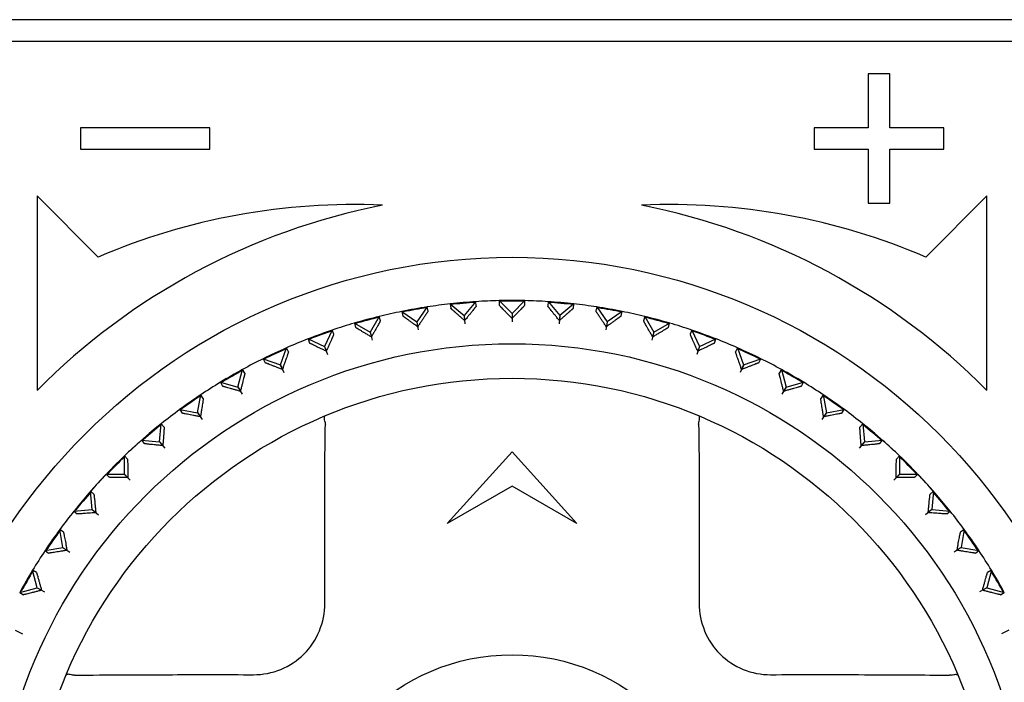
# Model space of a CAD drawing. Header units: millimetres. Extents: x 1117 to 38156, y -1945 to 7303.
# Tile 473 of 656: x 20209 to 20232, y 1769 to 1785. Entities that reach past the tile are written whole.
import ezdxf

# ---------------------------------------------------------------- set-up
doc = ezdxf.new("R2010")
doc.units = ezdxf.units.MM

msp = doc.modelspace()

# ---------------------------------------------------------------- linework, layer by layer
at = {"color": 7, "linetype": 'Continuous'}
for p, q in [((20248.298, 1784.748), (20193.398, 1784.748)), ((20193.398, 1784.248), (20248.298, 1784.248)), ((20229.098, 1783.498), (20229.098, 1782.248)), ((20229.598, 1783.498), (20229.098, 1783.498)), ((20229.598, 1782.248), (20229.598, 1783.498)), ((20210.848, 1782.248), (20210.848, 1781.748)), ((20213.848, 1782.248), (20210.848, 1782.248)), ((20213.848, 1781.748), (20213.848, 1782.248)), ((20227.848, 1782.248), (20227.848, 1781.748)), ((20229.098, 1782.248), (20227.848, 1782.248)), ((20230.848, 1782.248), (20229.598, 1782.248)), ((20230.848, 1781.748), (20230.848, 1782.248)), ((20210.848, 1781.748), (20213.848, 1781.748)), ((20227.848, 1781.748), (20229.098, 1781.748)), ((20229.098, 1781.748), (20229.098, 1780.498)), ((20229.598, 1780.498), (20229.598, 1781.748)), ((20229.598, 1781.748), (20230.848, 1781.748)), ((20209.848, 1780.669), (20209.848, 1776.169)), ((20211.262, 1779.254), (20209.848, 1780.669)), ((20229.098, 1780.498), (20229.598, 1780.498)), ((20231.848, 1780.669), (20230.433, 1779.254)), ((20231.848, 1776.169), (20231.848, 1780.669)), ((20220.012, 1778.222), (20219.741, 1777.898)), ((20220.021, 1778.12), (20220.012, 1778.222)), ((20220.549, 1778.245), (20220.549, 1778.143)), ((20220.549, 1778.245), (20220.848, 1777.947)), ((20221.146, 1778.245), (20220.848, 1777.947)), ((20221.146, 1778.143), (20221.146, 1778.245)), ((20221.683, 1778.222), (20221.674, 1778.12)), ((20221.683, 1778.222), (20221.954, 1777.898)), ((20218.297, 1777.996), (20218.315, 1777.896)), ((20218.297, 1777.996), (20218.643, 1777.754)), ((20218.884, 1778.099), (20218.643, 1777.754)), ((20218.902, 1777.999), (20218.884, 1778.099)), ((20219.418, 1778.17), (20219.427, 1778.068)), ((20219.418, 1778.17), (20219.741, 1777.898)), ((20222.277, 1778.17), (20221.954, 1777.898)), ((20222.269, 1778.068), (20222.277, 1778.17)), ((20222.811, 1778.099), (20222.793, 1777.999)), ((20222.811, 1778.099), (20223.053, 1777.754)), ((20223.398, 1777.996), (20223.053, 1777.754)), ((20223.38, 1777.896), (20223.398, 1777.996)), ((20217.772, 1777.879), (20217.561, 1777.514)), ((20217.798, 1777.781), (20217.772, 1777.879)), ((20218.642, 1777.755), (20218.676, 1777.566)), ((20218.643, 1777.754), (20218.662, 1777.642)), ((20219.741, 1777.9), (20219.757, 1777.709)), ((20219.741, 1777.898), (20219.751, 1777.786)), ((20220.848, 1777.948), (20220.848, 1777.756)), ((20220.848, 1777.947), (20220.848, 1777.833)), ((20221.954, 1777.9), (20221.938, 1777.709)), ((20221.954, 1777.898), (20221.944, 1777.786)), ((20223.053, 1777.755), (20223.02, 1777.566)), ((20223.053, 1777.754), (20223.033, 1777.642)), ((20223.923, 1777.879), (20223.897, 1777.781)), ((20223.923, 1777.879), (20224.134, 1777.514)), ((20216.683, 1777.563), (20216.504, 1777.181)), ((20216.717, 1777.468), (20216.683, 1777.563)), ((20217.196, 1777.725), (20217.222, 1777.627)), ((20217.196, 1777.725), (20217.561, 1777.514)), ((20217.561, 1777.516), (20217.61, 1777.33)), ((20217.561, 1777.514), (20217.59, 1777.405)), ((20224.135, 1777.516), (20224.085, 1777.33)), ((20224.134, 1777.514), (20224.105, 1777.405)), ((20224.134, 1777.514), (20224.499, 1777.725)), ((20224.473, 1777.627), (20224.499, 1777.725)), ((20225.012, 1777.563), (20224.978, 1777.468)), ((20225.012, 1777.563), (20225.191, 1777.181)), ((20216.122, 1777.359), (20216.157, 1777.264)), ((20216.122, 1777.359), (20216.504, 1777.181)), ((20225.191, 1777.181), (20225.573, 1777.359)), ((20225.538, 1777.264), (20225.573, 1777.359)), ((20215.481, 1776.757), (20215.625, 1777.153)), ((20215.668, 1777.061), (20215.625, 1777.153)), ((20216.504, 1777.183), (20216.57, 1777.002)), ((20216.504, 1777.181), (20216.543, 1777.074)), ((20225.191, 1777.183), (20225.126, 1777.002)), ((20225.191, 1777.181), (20225.152, 1777.074)), ((20226.07, 1777.153), (20226.027, 1777.061)), ((20226.07, 1777.153), (20226.214, 1776.757)), ((20215.085, 1776.901), (20215.128, 1776.809)), ((20215.085, 1776.901), (20215.481, 1776.757)), ((20226.214, 1776.757), (20226.61, 1776.901)), ((20226.567, 1776.809), (20226.61, 1776.901)), ((20214.498, 1776.245), (20214.608, 1776.653)), ((20214.658, 1776.565), (20214.608, 1776.653)), ((20215.48, 1776.759), (20215.561, 1776.585)), ((20215.481, 1776.757), (20215.529, 1776.654)), ((20226.215, 1776.759), (20226.134, 1776.585)), ((20226.214, 1776.757), (20226.166, 1776.654)), ((20227.088, 1776.653), (20227.037, 1776.565)), ((20227.088, 1776.653), (20227.197, 1776.245)), ((20214.091, 1776.355), (20214.142, 1776.267)), ((20214.091, 1776.355), (20214.498, 1776.245)), ((20214.498, 1776.247), (20214.594, 1776.081)), ((20214.498, 1776.245), (20214.555, 1776.147)), ((20227.198, 1776.247), (20227.102, 1776.081)), ((20227.197, 1776.245), (20227.14, 1776.147)), ((20227.197, 1776.245), (20227.604, 1776.355)), ((20227.553, 1776.267), (20227.604, 1776.355)), ((20213.564, 1775.65), (20213.637, 1776.066)), ((20213.696, 1775.982), (20213.637, 1776.066)), ((20228.058, 1776.066), (20227.999, 1775.982)), ((20228.058, 1776.066), (20228.131, 1775.65)), ((20213.149, 1775.724), (20213.207, 1775.64)), ((20213.149, 1775.724), (20213.564, 1775.65)), ((20228.131, 1775.65), (20228.546, 1775.724)), ((20228.488, 1775.64), (20228.546, 1775.724)), ((20213.563, 1775.652), (20213.673, 1775.494)), ((20213.564, 1775.65), (20213.629, 1775.557)), ((20228.132, 1775.652), (20228.022, 1775.494)), ((20228.131, 1775.65), (20228.066, 1775.557)), ((20212.685, 1774.976), (20212.722, 1775.396)), ((20212.787, 1775.318), (20212.722, 1775.396)), ((20228.973, 1775.396), (20228.908, 1775.318)), ((20228.973, 1775.396), (20229.01, 1774.976)), ((20212.265, 1775.013), (20212.33, 1774.935)), ((20212.265, 1775.013), (20212.685, 1774.976)), ((20229.01, 1774.976), (20229.43, 1775.013)), ((20229.365, 1774.935), (20229.43, 1775.013)), ((20212.684, 1774.977), (20212.808, 1774.83)), ((20212.685, 1774.976), (20212.758, 1774.889)), ((20229.011, 1774.977), (20228.888, 1774.83)), ((20229.01, 1774.976), (20228.937, 1774.889)), ((20211.869, 1774.227), (20211.868, 1774.649)), ((20211.94, 1774.577), (20211.868, 1774.649)), ((20219.348, 1773.083), (20220.848, 1774.748)), ((20220.848, 1774.748), (20222.348, 1773.083)), ((20229.827, 1774.649), (20229.755, 1774.577)), ((20229.827, 1774.649), (20229.827, 1774.227)), ((20211.447, 1774.227), (20211.519, 1774.156)), ((20211.447, 1774.227), (20211.869, 1774.227)), ((20211.867, 1774.229), (20212.003, 1774.093)), ((20211.869, 1774.227), (20211.949, 1774.147)), ((20229.828, 1774.229), (20229.692, 1774.093)), ((20229.827, 1774.227), (20229.746, 1774.147)), ((20229.827, 1774.227), (20230.248, 1774.227)), ((20230.177, 1774.156), (20230.248, 1774.227)), ((20220.848, 1773.948), (20219.348, 1773.083)), ((20222.348, 1773.083), (20220.848, 1773.948)), ((20211.12, 1773.411), (20211.083, 1773.831)), ((20211.161, 1773.766), (20211.083, 1773.831)), ((20230.612, 1773.831), (20230.534, 1773.766)), ((20230.612, 1773.831), (20230.575, 1773.411)), ((20210.7, 1773.374), (20211.12, 1773.411)), ((20211.119, 1773.412), (20211.266, 1773.288)), ((20211.12, 1773.411), (20211.207, 1773.338)), ((20230.576, 1773.412), (20230.429, 1773.288)), ((20230.575, 1773.411), (20230.488, 1773.338)), ((20230.575, 1773.411), (20230.995, 1773.374)), ((20210.7, 1773.374), (20210.778, 1773.309)), ((20230.917, 1773.309), (20230.995, 1773.374)), ((20210.446, 1772.532), (20210.372, 1772.947)), ((20210.456, 1772.889), (20210.372, 1772.947)), ((20231.323, 1772.947), (20231.239, 1772.889)), ((20231.323, 1772.947), (20231.249, 1772.532)), ((20210.03, 1772.459), (20210.446, 1772.532)), ((20210.444, 1772.533), (20210.602, 1772.423)), ((20210.446, 1772.532), (20210.538, 1772.467)), ((20231.251, 1772.533), (20231.094, 1772.423)), ((20231.249, 1772.532), (20231.157, 1772.467)), ((20231.249, 1772.532), (20231.665, 1772.459)), ((20210.03, 1772.459), (20210.114, 1772.4)), ((20231.582, 1772.4), (20231.665, 1772.459)), ((20209.851, 1771.598), (20209.741, 1772.005)), ((20209.829, 1771.954), (20209.741, 1772.005)), ((20231.954, 1772.005), (20231.845, 1771.598)), ((20231.954, 1772.005), (20231.866, 1771.954)), ((20209.443, 1771.488), (20209.851, 1771.598)), ((20209.849, 1771.598), (20210.015, 1771.502)), ((20209.851, 1771.598), (20209.949, 1771.541)), ((20231.846, 1771.598), (20231.68, 1771.502)), ((20231.845, 1771.598), (20231.746, 1771.541)), ((20231.845, 1771.598), (20232.252, 1771.488)), ((20209.443, 1771.488), (20209.531, 1771.438)), ((20232.164, 1771.438), (20232.252, 1771.488)), ((20209.337, 1770.616), (20209.511, 1770.535)), ((20232.358, 1770.616), (20232.184, 1770.535))]:
    msp.add_line(p, q, dxfattribs=at)
for radius in [14, 12, 11.2, 4.8]:
    msp.add_circle((20220.848, 1765.248), radius, dxfattribs=at)
for centre, radius, start, end in [((20220.848, 1765.248), 15.5, 101.1599, 135.2087), ((20217.178, 1765.47), 15, 87.4407, 113.2286), ((20224.517, 1765.47), 15, 66.7714, 92.5593), ((20220.848, 1765.248), 15.5, 44.7913, 78.8401), ((20220.848, 1765.248), 13, 93.6798, 96.318), ((20220.848, 1765.248), 12.983, 93.678, 96.3198), ((20220.848, 1765.248), 13, 91.3147, 93.6853), ((20220.848, 1765.248), 13, 88.6918, 91.3082), ((20220.848, 1765.248), 12.983, 88.6968, 91.1554), ((20220.848, 1765.248), 13, 86.3147, 88.6853), ((20220.848, 1765.248), 12.983, 83.6802, 86.322), ((20220.848, 1765.248), 13, 83.682, 86.3202), ((20220.848, 1765.248), 13, 101.3147, 103.6853), ((20220.848, 1765.248), 13, 98.6907, 101.3076), ((20220.848, 1765.248), 12.983, 98.6957, 101.1544), ((20220.848, 1765.248), 13, 96.3147, 98.6853), ((20220.848, 1765.248), 13, 81.3147, 83.6853), ((20220.848, 1765.248), 13, 78.6924, 81.3093), ((20220.848, 1765.248), 12.983, 78.6973, 81.1566), ((20220.848, 1765.248), 13, 76.3147, 78.6853), ((20220.848, 1765.248), 13, 103.6807, 106.3213), ((20220.848, 1765.248), 12.983, 103.6789, 106.323), ((20220.848, 1765.248), 12.983, 73.677, 76.3211), ((20220.848, 1765.248), 13, 73.6787, 76.3193), ((20220.848, 1765.248), 13, 108.6934, 111.3099), ((20220.848, 1765.248), 12.983, 108.6983, 111.1577), ((20220.848, 1765.248), 13, 106.3147, 108.6853), ((20220.848, 1765.248), 13, 71.3147, 73.6853), ((20220.848, 1765.248), 13, 68.6901, 71.3066), ((20220.848, 1765.248), 12.983, 68.6951, 71.1531), ((20220.848, 1765.248), 13, 111.3147, 113.6853), ((20220.848, 1765.248), 13, 66.3147, 68.6853), ((20220.848, 1765.248), 13, 113.6813, 116.3176), ((20220.848, 1765.248), 12.983, 113.6796, 116.3193), ((20220.848, 1765.248), 12.983, 63.6807, 66.3204), ((20220.848, 1765.248), 13, 63.6824, 66.3187), ((20220.848, 1765.248), 13, 116.3147, 118.6853), ((20220.848, 1765.248), 13, 61.3147, 63.6853), ((20220.848, 1765.248), 13, 118.6896, 121.3064), ((20220.848, 1765.248), 12.983, 118.6946, 121.1528), ((20220.848, 1765.248), 13, 58.6936, 61.3104), ((20220.848, 1765.248), 12.983, 58.6986, 61.1582), ((20220.848, 1765.248), 13, 121.3147, 123.6853), ((20220.848, 1765.248), 13, 56.3147, 58.6853), ((20220.848, 1765.248), 13, 123.6794, 126.3213), ((20220.848, 1765.248), 12.983, 123.6776, 126.323), ((20220.848, 1765.248), 12.983, 53.677, 56.3224), ((20220.848, 1765.248), 13, 53.6787, 56.3206), ((20220.848, 1765.248), 13, 126.3147, 128.6853), ((20220.848, 1765.248), 13, 51.3147, 53.6853), ((20220.848, 1765.248), 13, 128.694, 141.306), ((20220.848, 1765.248), 12.983, 128.6989, 131.1586), ((20220.848, 1765.248), 13, 38.694, 51.306), ((20220.848, 1765.248), 12.983, 48.6944, 51.1523), ((20220.848, 1765.248), 13, 131.3147, 133.6853), ((20220.848, 1765.248), 13, 46.3147, 48.6853), ((20220.848, 1765.248), 12.983, 133.6805, 136.3196), ((20220.848, 1765.248), 12.983, 43.6805, 46.3195), ((20220.848, 1765.248), 13, 136.3147, 138.6853), ((20220.848, 1765.248), 13, 41.3147, 43.6853), ((20220.848, 1765.248), 12.983, 138.6944, 141.1523), ((20220.848, 1765.248), 12.983, 38.6989, 41.1586), ((20220.848, 1765.248), 13, 141.3147, 143.6853), ((20220.848, 1765.248), 13, 36.3147, 38.6853), ((20220.848, 1765.248), 13, 143.6787, 146.3206), ((20220.848, 1765.248), 13, 33.6794, 36.3213), ((20220.848, 1765.248), 12.983, 143.677, 146.3224), ((20220.848, 1765.248), 12.983, 33.6776, 36.323), ((20220.848, 1765.248), 13, 146.3147, 148.6853), ((20220.848, 1765.248), 13, 31.3147, 33.6853), ((20220.848, 1765.248), 13, 148.6937, 151.3104), ((20220.848, 1765.248), 12.983, 148.6986, 151.1582), ((20220.848, 1765.248), 13, 28.6896, 31.3063), ((20220.848, 1765.248), 12.983, 28.6946, 31.1528)]:
    msp.add_arc(centre, radius, start, end, dxfattribs=at)
for points, knots in [([(20218.902, 1777.999), (20218.902, 1777.998), (20218.9, 1777.995), (20218.897, 1777.99), (20218.891, 1777.98), (20218.883, 1777.968), (20218.873, 1777.953), (20218.856, 1777.927), (20218.831, 1777.889), (20218.795, 1777.837), (20218.755, 1777.777), (20218.71, 1777.711), (20218.678, 1777.666), (20218.662, 1777.642)], [0, 0, 0, 0, 0.006467, 0.022314, 0.047417, 0.081484, 0.124046, 0.174615, 0.297555, 0.445709, 0.614672, 0.800566, 1, 1, 1, 1]), ([(20219.751, 1777.786), (20219.729, 1777.804), (20219.687, 1777.84), (20219.626, 1777.892), (20219.572, 1777.939), (20219.524, 1777.98), (20219.489, 1778.01), (20219.466, 1778.031), (20219.453, 1778.043), (20219.442, 1778.053), (20219.434, 1778.06), (20219.429, 1778.065), (20219.427, 1778.067), (20219.427, 1778.068)], [0, 0, 0, 0, 0.199481, 0.385367, 0.554329, 0.702459, 0.82537, 0.875938, 0.918501, 0.952563, 0.977679, 0.993532, 1, 1, 1, 1]), ([(20220.021, 1778.12), (20220.021, 1778.119), (20220.018, 1778.117), (20220.015, 1778.111), (20220.008, 1778.103), (20220, 1778.091), (20219.988, 1778.077), (20219.969, 1778.052), (20219.94, 1778.016), (20219.9, 1777.967), (20219.855, 1777.912), (20219.804, 1777.85), (20219.769, 1777.808), (20219.751, 1777.786)], [0, 0, 0, 0, 0.006467, 0.022314, 0.047417, 0.081484, 0.124046, 0.174615, 0.297555, 0.445709, 0.614672, 0.800566, 1, 1, 1, 1]), ([(20220.848, 1777.833), (20220.827, 1777.854), (20220.789, 1777.893), (20220.733, 1777.95), (20220.683, 1778.002), (20220.639, 1778.047), (20220.607, 1778.08), (20220.586, 1778.103), (20220.573, 1778.116), (20220.563, 1778.127), (20220.556, 1778.135), (20220.552, 1778.14), (20220.549, 1778.142), (20220.549, 1778.143)], [0, 0, 0, 0, 0.199481, 0.385367, 0.554329, 0.702459, 0.82537, 0.875938, 0.918501, 0.952563, 0.977679, 0.993532, 1, 1, 1, 1]), ([(20221.146, 1778.143), (20221.146, 1778.142), (20221.143, 1778.14), (20221.139, 1778.135), (20221.132, 1778.127), (20221.122, 1778.116), (20221.11, 1778.103), (20221.088, 1778.08), (20221.056, 1778.047), (20221.012, 1778.002), (20220.962, 1777.95), (20220.906, 1777.893), (20220.868, 1777.854), (20220.848, 1777.833)], [0, 0, 0, 0, 0.006467, 0.022314, 0.047417, 0.081484, 0.124046, 0.174615, 0.297555, 0.445709, 0.614672, 0.800566, 1, 1, 1, 1]), ([(20221.944, 1777.786), (20221.926, 1777.808), (20221.891, 1777.85), (20221.841, 1777.912), (20221.795, 1777.968), (20221.755, 1778.016), (20221.726, 1778.052), (20221.707, 1778.077), (20221.696, 1778.091), (20221.687, 1778.103), (20221.68, 1778.111), (20221.677, 1778.117), (20221.674, 1778.119), (20221.674, 1778.12)], [0, 0, 0, 0, 0.199481, 0.385367, 0.554329, 0.702459, 0.82537, 0.875938, 0.918501, 0.952563, 0.977679, 0.993532, 1, 1, 1, 1]), ([(20222.269, 1778.068), (20222.268, 1778.067), (20222.266, 1778.065), (20222.261, 1778.06), (20222.253, 1778.053), (20222.243, 1778.043), (20222.229, 1778.031), (20222.206, 1778.01), (20222.171, 1777.98), (20222.123, 1777.939), (20222.069, 1777.892), (20222.008, 1777.84), (20221.966, 1777.804), (20221.944, 1777.786)], [0, 0, 0, 0, 0.006467, 0.022314, 0.047417, 0.081484, 0.124046, 0.174615, 0.297555, 0.445709, 0.614672, 0.800566, 1, 1, 1, 1]), ([(20223.033, 1777.642), (20223.017, 1777.666), (20222.985, 1777.711), (20222.94, 1777.777), (20222.9, 1777.837), (20222.864, 1777.889), (20222.839, 1777.927), (20222.822, 1777.953), (20222.812, 1777.968), (20222.804, 1777.98), (20222.798, 1777.99), (20222.795, 1777.995), (20222.793, 1777.998), (20222.793, 1777.999)], [0, 0, 0, 0, 0.199481, 0.385367, 0.554329, 0.702459, 0.82537, 0.875938, 0.918501, 0.952563, 0.977679, 0.993532, 1, 1, 1, 1]), ([(20217.798, 1777.781), (20217.798, 1777.78), (20217.796, 1777.777), (20217.794, 1777.771), (20217.789, 1777.762), (20217.782, 1777.749), (20217.774, 1777.733), (20217.759, 1777.705), (20217.737, 1777.665), (20217.706, 1777.61), (20217.671, 1777.547), (20217.632, 1777.478), (20217.604, 1777.43), (20217.59, 1777.405)], [0, 0, 0, 0, 0.006467, 0.022314, 0.047417, 0.081484, 0.124046, 0.174615, 0.297555, 0.445709, 0.614672, 0.800566, 1, 1, 1, 1]), ([(20218.662, 1777.642), (20218.639, 1777.659), (20218.594, 1777.691), (20218.529, 1777.737), (20218.471, 1777.779), (20218.42, 1777.816), (20218.382, 1777.843), (20218.357, 1777.862), (20218.343, 1777.873), (20218.331, 1777.882), (20218.322, 1777.888), (20218.318, 1777.893), (20218.315, 1777.895), (20218.315, 1777.896)], [0, 0, 0, 0, 0.199481, 0.385367, 0.554329, 0.702459, 0.82537, 0.875938, 0.918501, 0.952563, 0.977679, 0.993532, 1, 1, 1, 1]), ([(20223.38, 1777.896), (20223.38, 1777.895), (20223.377, 1777.893), (20223.373, 1777.888), (20223.364, 1777.882), (20223.352, 1777.873), (20223.338, 1777.862), (20223.313, 1777.843), (20223.276, 1777.816), (20223.224, 1777.779), (20223.166, 1777.737), (20223.101, 1777.691), (20223.056, 1777.659), (20223.033, 1777.642)], [0, 0, 0, 0, 0.006467, 0.022314, 0.047417, 0.081484, 0.124046, 0.174615, 0.297555, 0.445709, 0.614672, 0.800566, 1, 1, 1, 1]), ([(20224.105, 1777.405), (20224.091, 1777.43), (20224.063, 1777.478), (20224.024, 1777.547), (20223.989, 1777.61), (20223.958, 1777.665), (20223.936, 1777.705), (20223.921, 1777.733), (20223.913, 1777.749), (20223.906, 1777.762), (20223.901, 1777.771), (20223.899, 1777.777), (20223.897, 1777.78), (20223.897, 1777.781)], [0, 0, 0, 0, 0.199481, 0.385367, 0.554329, 0.702459, 0.82537, 0.875938, 0.918501, 0.952563, 0.977679, 0.993532, 1, 1, 1, 1]), ([(20217.59, 1777.405), (20217.566, 1777.419), (20217.518, 1777.447), (20217.45, 1777.488), (20217.388, 1777.524), (20217.333, 1777.557), (20217.294, 1777.581), (20217.268, 1777.597), (20217.252, 1777.607), (20217.24, 1777.614), (20217.23, 1777.62), (20217.225, 1777.624), (20217.222, 1777.626), (20217.222, 1777.627)], [0, 0, 0, 0, 0.199481, 0.385367, 0.554329, 0.702459, 0.82537, 0.875938, 0.918501, 0.952563, 0.977679, 0.993532, 1, 1, 1, 1]), ([(20224.473, 1777.627), (20224.473, 1777.626), (20224.47, 1777.624), (20224.465, 1777.62), (20224.455, 1777.614), (20224.443, 1777.607), (20224.428, 1777.597), (20224.401, 1777.581), (20224.362, 1777.557), (20224.308, 1777.524), (20224.246, 1777.488), (20224.177, 1777.447), (20224.129, 1777.419), (20224.105, 1777.405)], [0, 0, 0, 0, 0.006467, 0.022314, 0.047417, 0.081484, 0.124046, 0.174615, 0.297555, 0.445709, 0.614672, 0.800566, 1, 1, 1, 1]), ([(20216.717, 1777.468), (20216.718, 1777.467), (20216.716, 1777.464), (20216.714, 1777.457), (20216.71, 1777.447), (20216.705, 1777.434), (20216.697, 1777.417), (20216.685, 1777.389), (20216.666, 1777.347), (20216.641, 1777.289), (20216.611, 1777.223), (20216.578, 1777.151), (20216.555, 1777.101), (20216.543, 1777.074)], [0, 0, 0, 0, 0.006467, 0.022314, 0.047417, 0.081484, 0.124046, 0.174615, 0.297555, 0.445709, 0.614672, 0.800566, 1, 1, 1, 1]), ([(20225.152, 1777.074), (20225.14, 1777.101), (20225.117, 1777.151), (20225.084, 1777.223), (20225.054, 1777.289), (20225.029, 1777.347), (20225.01, 1777.389), (20224.998, 1777.417), (20224.991, 1777.434), (20224.985, 1777.447), (20224.981, 1777.457), (20224.979, 1777.464), (20224.977, 1777.467), (20224.978, 1777.468)], [0, 0, 0, 0, 0.199481, 0.385367, 0.554329, 0.702459, 0.82537, 0.875938, 0.918501, 0.952563, 0.977679, 0.993532, 1, 1, 1, 1]), ([(20215.668, 1777.061), (20215.669, 1777.06), (20215.667, 1777.057), (20215.666, 1777.051), (20215.663, 1777.04), (20215.658, 1777.026), (20215.653, 1777.009), (20215.643, 1776.98), (20215.628, 1776.936), (20215.607, 1776.876), (20215.583, 1776.808), (20215.557, 1776.733), (20215.538, 1776.681), (20215.529, 1776.654)], [0, 0, 0, 0, 0.006467, 0.022314, 0.047417, 0.081484, 0.124046, 0.174615, 0.297555, 0.445709, 0.614672, 0.800566, 1, 1, 1, 1]), ([(20216.543, 1777.074), (20216.517, 1777.087), (20216.467, 1777.111), (20216.396, 1777.145), (20216.331, 1777.176), (20216.274, 1777.204), (20216.233, 1777.224), (20216.205, 1777.238), (20216.189, 1777.246), (20216.176, 1777.253), (20216.166, 1777.258), (20216.161, 1777.261), (20216.157, 1777.263), (20216.157, 1777.264)], [0, 0, 0, 0, 0.199481, 0.385367, 0.554329, 0.702459, 0.82537, 0.875938, 0.918501, 0.952563, 0.977679, 0.993532, 1, 1, 1, 1]), ([(20225.538, 1777.264), (20225.538, 1777.263), (20225.534, 1777.261), (20225.529, 1777.258), (20225.519, 1777.253), (20225.507, 1777.246), (20225.49, 1777.238), (20225.462, 1777.224), (20225.421, 1777.204), (20225.364, 1777.176), (20225.299, 1777.145), (20225.228, 1777.111), (20225.178, 1777.087), (20225.152, 1777.074)], [0, 0, 0, 0, 0.006467, 0.022314, 0.047417, 0.081484, 0.124046, 0.174615, 0.297555, 0.445709, 0.614672, 0.800566, 1, 1, 1, 1]), ([(20226.166, 1776.654), (20226.157, 1776.681), (20226.138, 1776.733), (20226.112, 1776.808), (20226.088, 1776.876), (20226.067, 1776.936), (20226.052, 1776.98), (20226.043, 1777.009), (20226.037, 1777.026), (20226.032, 1777.04), (20226.029, 1777.051), (20226.028, 1777.057), (20226.026, 1777.06), (20226.027, 1777.061)], [0, 0, 0, 0, 0.199481, 0.385367, 0.554329, 0.702459, 0.82537, 0.875938, 0.918501, 0.952563, 0.977679, 0.993532, 1, 1, 1, 1]), ([(20215.529, 1776.654), (20215.502, 1776.664), (20215.45, 1776.684), (20215.376, 1776.712), (20215.308, 1776.737), (20215.249, 1776.76), (20215.206, 1776.776), (20215.178, 1776.788), (20215.161, 1776.794), (20215.147, 1776.8), (20215.137, 1776.804), (20215.131, 1776.807), (20215.128, 1776.808), (20215.128, 1776.809)], [0, 0, 0, 0, 0.199481, 0.385367, 0.554329, 0.702459, 0.82537, 0.875938, 0.918501, 0.952563, 0.977679, 0.993532, 1, 1, 1, 1]), ([(20226.567, 1776.809), (20226.567, 1776.808), (20226.564, 1776.807), (20226.558, 1776.804), (20226.548, 1776.8), (20226.534, 1776.794), (20226.517, 1776.788), (20226.489, 1776.776), (20226.446, 1776.76), (20226.387, 1776.737), (20226.319, 1776.712), (20226.245, 1776.684), (20226.193, 1776.664), (20226.166, 1776.654)], [0, 0, 0, 0, 0.006467, 0.022314, 0.047417, 0.081484, 0.124046, 0.174615, 0.297555, 0.445709, 0.614672, 0.800566, 1, 1, 1, 1]), ([(20214.658, 1776.565), (20214.659, 1776.564), (20214.658, 1776.561), (20214.657, 1776.554), (20214.655, 1776.544), (20214.652, 1776.529), (20214.647, 1776.512), (20214.64, 1776.481), (20214.629, 1776.437), (20214.614, 1776.375), (20214.596, 1776.306), (20214.576, 1776.229), (20214.562, 1776.175), (20214.555, 1776.147)], [0, 0, 0, 0, 0.006479, 0.022339, 0.04741, 0.081452, 0.124048, 0.174639, 0.297535, 0.445682, 0.614742, 0.800679, 1, 1, 1, 1]), ([(20227.14, 1776.147), (20227.133, 1776.175), (20227.119, 1776.229), (20227.099, 1776.306), (20227.081, 1776.375), (20227.066, 1776.437), (20227.055, 1776.481), (20227.048, 1776.512), (20227.044, 1776.529), (20227.04, 1776.544), (20227.038, 1776.554), (20227.037, 1776.561), (20227.036, 1776.564), (20227.037, 1776.565)], [0, 0, 0, 0, 0.199427, 0.385378, 0.554375, 0.702511, 0.825453, 0.876007, 0.918559, 0.952614, 0.977701, 0.993538, 1, 1, 1, 1]), ([(20214.555, 1776.147), (20214.527, 1776.155), (20214.474, 1776.17), (20214.398, 1776.191), (20214.328, 1776.211), (20214.267, 1776.228), (20214.223, 1776.241), (20214.193, 1776.25), (20214.176, 1776.255), (20214.162, 1776.259), (20214.152, 1776.262), (20214.146, 1776.265), (20214.142, 1776.266), (20214.142, 1776.267)], [0, 0, 0, 0, 0.199427, 0.385376, 0.554371, 0.702508, 0.825449, 0.876003, 0.918556, 0.952613, 0.9777, 0.993537, 1, 1, 1, 1]), ([(20227.553, 1776.267), (20227.553, 1776.266), (20227.549, 1776.265), (20227.543, 1776.262), (20227.533, 1776.259), (20227.519, 1776.255), (20227.502, 1776.25), (20227.472, 1776.241), (20227.428, 1776.228), (20227.367, 1776.211), (20227.297, 1776.191), (20227.221, 1776.17), (20227.168, 1776.155), (20227.14, 1776.147)], [0, 0, 0, 0, 0.00648, 0.022341, 0.047414, 0.081455, 0.124052, 0.174644, 0.297542, 0.445687, 0.614744, 0.800679, 1, 1, 1, 1]), ([(20213.696, 1775.982), (20213.696, 1775.982), (20213.695, 1775.978), (20213.695, 1775.972), (20213.694, 1775.961), (20213.692, 1775.946), (20213.689, 1775.928), (20213.685, 1775.898), (20213.678, 1775.852), (20213.668, 1775.79), (20213.656, 1775.719), (20213.643, 1775.64), (20213.634, 1775.586), (20213.629, 1775.557)], [0, 0, 0, 0, 0.006467, 0.022314, 0.047417, 0.081484, 0.124046, 0.174615, 0.297555, 0.445709, 0.614672, 0.800566, 1, 1, 1, 1]), ([(20228.066, 1775.557), (20228.061, 1775.586), (20228.052, 1775.64), (20228.039, 1775.719), (20228.027, 1775.79), (20228.017, 1775.852), (20228.01, 1775.898), (20228.006, 1775.928), (20228.003, 1775.946), (20228.001, 1775.961), (20228, 1775.972), (20228, 1775.978), (20227.999, 1775.982), (20227.999, 1775.982)], [0, 0, 0, 0, 0.199481, 0.385367, 0.554329, 0.702459, 0.82537, 0.875938, 0.918501, 0.952563, 0.977679, 0.993532, 1, 1, 1, 1]), ([(20213.629, 1775.557), (20213.601, 1775.563), (20213.547, 1775.573), (20213.468, 1775.587), (20213.398, 1775.601), (20213.336, 1775.613), (20213.29, 1775.622), (20213.26, 1775.628), (20213.242, 1775.631), (20213.228, 1775.635), (20213.217, 1775.637), (20213.211, 1775.639), (20213.208, 1775.64), (20213.207, 1775.64)], [0, 0, 0, 0, 0.199481, 0.385367, 0.554329, 0.702459, 0.82537, 0.875938, 0.918501, 0.952563, 0.977679, 0.993532, 1, 1, 1, 1]), ([(20216.518, 1775.429), (20216.513, 1775.447), (20216.504, 1775.481), (20216.5, 1775.521), (20216.502, 1775.547), (20216.506, 1775.565), (20216.513, 1775.576), (20216.52, 1775.578)], [0, 0, 0, 0, 0.363655, 0.657408, 0.772233, 0.865602, 1, 1, 1, 1]), ([(20225.177, 1775.429), (20225.182, 1775.447), (20225.19, 1775.481), (20225.195, 1775.521), (20225.193, 1775.547), (20225.189, 1775.565), (20225.182, 1775.576), (20225.175, 1775.579)], [0, 0, 0, 0, 0.363667, 0.657422, 0.772247, 0.865613, 1, 1, 1, 1]), ([(20228.488, 1775.64), (20228.488, 1775.64), (20228.484, 1775.639), (20228.478, 1775.637), (20228.467, 1775.635), (20228.453, 1775.631), (20228.435, 1775.628), (20228.405, 1775.622), (20228.359, 1775.613), (20228.298, 1775.601), (20228.227, 1775.587), (20228.148, 1775.573), (20228.094, 1775.563), (20228.066, 1775.557)], [0, 0, 0, 0, 0.006467, 0.022314, 0.047417, 0.081484, 0.124046, 0.174615, 0.297555, 0.445709, 0.614672, 0.800566, 1, 1, 1, 1]), ([(20212.787, 1775.318), (20212.788, 1775.318), (20212.787, 1775.314), (20212.788, 1775.307), (20212.787, 1775.297), (20212.787, 1775.282), (20212.786, 1775.264), (20212.784, 1775.233), (20212.781, 1775.187), (20212.776, 1775.124), (20212.771, 1775.052), (20212.765, 1774.973), (20212.76, 1774.918), (20212.758, 1774.889)], [0, 0, 0, 0, 0.006467, 0.022314, 0.047417, 0.081484, 0.124046, 0.174615, 0.297555, 0.445709, 0.614672, 0.800566, 1, 1, 1, 1]), ([(20216.51, 1771.237), (20216.509, 1771.587), (20216.508, 1772.312), (20216.509, 1773.39), (20216.512, 1774.423), (20216.519, 1775.08), (20216.524, 1775.384)], [0, 0, 0, 0, 0.252806, 0.524632, 0.779819, 1, 1, 1, 1]), ([(20216.518, 1775.429), (20216.519, 1775.425), (20216.523, 1775.411), (20216.524, 1775.396), (20216.524, 1775.384)], [0, 0, 0, 0, 0.245459, 1, 1, 1, 1]), ([(20225.171, 1775.384), (20225.171, 1775.388), (20225.171, 1775.403), (20225.173, 1775.418), (20225.177, 1775.429)], [0, 0, 0, 0, 0.254329, 1, 1, 1, 1]), ([(20225.171, 1775.384), (20225.178, 1774.998), (20225.184, 1774.24), (20225.187, 1772.858), (20225.187, 1771.862), (20225.185, 1771.237)], [0, 0, 0, 0, 0.279406, 0.548469, 1, 1, 1, 1]), ([(20228.937, 1774.889), (20228.935, 1774.918), (20228.93, 1774.973), (20228.924, 1775.052), (20228.919, 1775.124), (20228.914, 1775.187), (20228.911, 1775.233), (20228.909, 1775.264), (20228.908, 1775.282), (20228.908, 1775.297), (20228.907, 1775.307), (20228.908, 1775.314), (20228.907, 1775.318), (20228.908, 1775.318)], [0, 0, 0, 0, 0.199481, 0.385367, 0.554329, 0.702459, 0.82537, 0.875938, 0.918501, 0.952563, 0.977679, 0.993532, 1, 1, 1, 1]), ([(20212.758, 1774.889), (20212.73, 1774.892), (20212.675, 1774.897), (20212.595, 1774.905), (20212.524, 1774.912), (20212.461, 1774.918), (20212.415, 1774.923), (20212.384, 1774.927), (20212.366, 1774.929), (20212.352, 1774.931), (20212.341, 1774.932), (20212.335, 1774.934), (20212.331, 1774.934), (20212.33, 1774.935)], [0, 0, 0, 0, 0.199481, 0.385367, 0.554329, 0.702459, 0.82537, 0.875938, 0.918501, 0.952563, 0.977679, 0.993532, 1, 1, 1, 1]), ([(20229.365, 1774.935), (20229.364, 1774.934), (20229.361, 1774.934), (20229.354, 1774.932), (20229.343, 1774.931), (20229.329, 1774.929), (20229.311, 1774.927), (20229.28, 1774.923), (20229.234, 1774.918), (20229.171, 1774.912), (20229.1, 1774.905), (20229.021, 1774.897), (20228.966, 1774.892), (20228.937, 1774.889)], [0, 0, 0, 0, 0.006467, 0.022314, 0.047417, 0.081484, 0.124046, 0.174615, 0.297555, 0.445709, 0.614672, 0.800566, 1, 1, 1, 1]), ([(20211.94, 1774.577), (20211.941, 1774.577), (20211.941, 1774.573), (20211.942, 1774.567), (20211.942, 1774.556), (20211.943, 1774.541), (20211.943, 1774.523), (20211.944, 1774.492), (20211.945, 1774.446), (20211.946, 1774.383), (20211.947, 1774.311), (20211.948, 1774.231), (20211.948, 1774.176), (20211.949, 1774.147)], [0, 0, 0, 0, 0.006467, 0.022314, 0.047417, 0.081484, 0.124046, 0.174615, 0.297555, 0.445709, 0.614672, 0.800566, 1, 1, 1, 1]), ([(20229.746, 1774.147), (20229.747, 1774.176), (20229.747, 1774.231), (20229.748, 1774.311), (20229.749, 1774.383), (20229.75, 1774.446), (20229.751, 1774.492), (20229.752, 1774.523), (20229.752, 1774.541), (20229.753, 1774.556), (20229.753, 1774.567), (20229.754, 1774.573), (20229.754, 1774.577), (20229.755, 1774.577)], [0, 0, 0, 0, 0.199481, 0.385367, 0.554329, 0.702459, 0.82537, 0.875938, 0.918501, 0.952563, 0.977679, 0.993532, 1, 1, 1, 1]), ([(20211.949, 1774.147), (20211.92, 1774.148), (20211.865, 1774.148), (20211.785, 1774.149), (20211.713, 1774.15), (20211.65, 1774.151), (20211.604, 1774.152), (20211.573, 1774.153), (20211.555, 1774.153), (20211.54, 1774.154), (20211.529, 1774.154), (20211.523, 1774.155), (20211.519, 1774.155), (20211.519, 1774.156)], [0, 0, 0, 0, 0.199481, 0.385367, 0.554329, 0.702459, 0.82537, 0.875938, 0.918501, 0.952563, 0.977679, 0.993532, 1, 1, 1, 1]), ([(20230.177, 1774.156), (20230.176, 1774.155), (20230.172, 1774.155), (20230.166, 1774.154), (20230.155, 1774.154), (20230.14, 1774.153), (20230.122, 1774.153), (20230.091, 1774.152), (20230.045, 1774.151), (20229.982, 1774.15), (20229.91, 1774.149), (20229.83, 1774.148), (20229.775, 1774.148), (20229.746, 1774.147)], [0, 0, 0, 0, 0.006467, 0.022314, 0.047417, 0.081484, 0.124046, 0.174615, 0.297555, 0.445709, 0.614672, 0.800566, 1, 1, 1, 1]), ([(20211.161, 1773.766), (20211.162, 1773.765), (20211.162, 1773.761), (20211.164, 1773.755), (20211.165, 1773.744), (20211.167, 1773.73), (20211.169, 1773.712), (20211.173, 1773.681), (20211.177, 1773.635), (20211.184, 1773.572), (20211.191, 1773.501), (20211.199, 1773.421), (20211.204, 1773.366), (20211.207, 1773.338)], [0, 0, 0, 0, 0.006467, 0.022314, 0.047417, 0.081484, 0.124046, 0.174615, 0.297555, 0.445709, 0.614672, 0.800566, 1, 1, 1, 1]), ([(20230.488, 1773.338), (20230.491, 1773.366), (20230.496, 1773.421), (20230.504, 1773.501), (20230.511, 1773.572), (20230.518, 1773.635), (20230.523, 1773.681), (20230.526, 1773.712), (20230.528, 1773.73), (20230.53, 1773.744), (20230.531, 1773.755), (20230.533, 1773.761), (20230.533, 1773.765), (20230.534, 1773.766)], [0, 0, 0, 0, 0.199481, 0.385367, 0.554329, 0.702459, 0.82537, 0.875938, 0.918501, 0.952563, 0.977679, 0.993532, 1, 1, 1, 1]), ([(20211.207, 1773.338), (20211.178, 1773.336), (20211.123, 1773.331), (20211.044, 1773.325), (20210.972, 1773.32), (20210.909, 1773.315), (20210.863, 1773.312), (20210.832, 1773.31), (20210.814, 1773.309), (20210.799, 1773.309), (20210.788, 1773.308), (20210.782, 1773.309), (20210.778, 1773.308), (20210.778, 1773.309)], [0, 0, 0, 0, 0.199481, 0.385367, 0.554329, 0.702459, 0.82537, 0.875938, 0.918501, 0.952563, 0.977679, 0.993532, 1, 1, 1, 1]), ([(20230.917, 1773.309), (20230.917, 1773.308), (20230.913, 1773.309), (20230.907, 1773.308), (20230.896, 1773.309), (20230.881, 1773.309), (20230.863, 1773.31), (20230.832, 1773.312), (20230.786, 1773.315), (20230.723, 1773.32), (20230.651, 1773.325), (20230.572, 1773.331), (20230.517, 1773.336), (20230.488, 1773.338)], [0, 0, 0, 0, 0.006467, 0.022314, 0.047417, 0.081484, 0.124046, 0.174615, 0.297555, 0.445709, 0.614672, 0.800566, 1, 1, 1, 1]), ([(20210.456, 1772.889), (20210.456, 1772.888), (20210.457, 1772.885), (20210.459, 1772.879), (20210.461, 1772.868), (20210.465, 1772.854), (20210.468, 1772.836), (20210.474, 1772.806), (20210.483, 1772.76), (20210.495, 1772.698), (20210.509, 1772.628), (20210.523, 1772.549), (20210.533, 1772.495), (20210.538, 1772.467)], [0, 0, 0, 0, 0.006467, 0.022314, 0.047417, 0.081484, 0.124046, 0.174615, 0.297555, 0.445709, 0.614672, 0.800566, 1, 1, 1, 1]), ([(20231.157, 1772.467), (20231.162, 1772.495), (20231.172, 1772.549), (20231.186, 1772.628), (20231.2, 1772.698), (20231.212, 1772.76), (20231.221, 1772.806), (20231.227, 1772.836), (20231.231, 1772.854), (20231.234, 1772.868), (20231.236, 1772.879), (20231.238, 1772.885), (20231.239, 1772.888), (20231.239, 1772.889)], [0, 0, 0, 0, 0.199481, 0.385367, 0.554329, 0.702459, 0.82537, 0.875938, 0.918501, 0.952563, 0.977679, 0.993532, 1, 1, 1, 1]), ([(20210.538, 1772.467), (20210.51, 1772.462), (20210.456, 1772.453), (20210.377, 1772.44), (20210.306, 1772.428), (20210.244, 1772.418), (20210.198, 1772.411), (20210.168, 1772.407), (20210.15, 1772.404), (20210.135, 1772.402), (20210.124, 1772.401), (20210.118, 1772.401), (20210.114, 1772.4), (20210.114, 1772.4)], [0, 0, 0, 0, 0.199481, 0.385367, 0.554329, 0.702459, 0.82537, 0.875938, 0.918501, 0.952563, 0.977679, 0.993532, 1, 1, 1, 1]), ([(20231.582, 1772.4), (20231.581, 1772.4), (20231.577, 1772.401), (20231.571, 1772.401), (20231.56, 1772.402), (20231.546, 1772.404), (20231.527, 1772.407), (20231.497, 1772.411), (20231.451, 1772.418), (20231.389, 1772.428), (20231.318, 1772.44), (20231.239, 1772.453), (20231.185, 1772.462), (20231.157, 1772.467)], [0, 0, 0, 0, 0.006467, 0.022314, 0.047417, 0.081484, 0.124046, 0.174615, 0.297555, 0.445709, 0.614672, 0.800566, 1, 1, 1, 1]), ([(20209.829, 1771.954), (20209.83, 1771.954), (20209.831, 1771.95), (20209.834, 1771.944), (20209.837, 1771.934), (20209.841, 1771.92), (20209.846, 1771.903), (20209.855, 1771.873), (20209.868, 1771.828), (20209.885, 1771.768), (20209.905, 1771.698), (20209.926, 1771.622), (20209.941, 1771.569), (20209.949, 1771.541)], [0, 0, 0, 0, 0.006479, 0.02234, 0.047412, 0.081453, 0.124049, 0.17464, 0.297537, 0.445683, 0.614742, 0.800679, 1, 1, 1, 1]), ([(20231.746, 1771.541), (20231.754, 1771.569), (20231.769, 1771.622), (20231.79, 1771.698), (20231.81, 1771.768), (20231.827, 1771.829), (20231.84, 1771.873), (20231.849, 1771.903), (20231.854, 1771.92), (20231.858, 1771.934), (20231.861, 1771.944), (20231.864, 1771.95), (20231.865, 1771.954), (20231.866, 1771.954)], [0, 0, 0, 0, 0.199427, 0.385378, 0.554374, 0.70251, 0.825452, 0.876006, 0.918558, 0.952614, 0.977701, 0.993538, 1, 1, 1, 1]), ([(20209.949, 1771.541), (20209.921, 1771.534), (20209.867, 1771.52), (20209.79, 1771.5), (20209.72, 1771.482), (20209.659, 1771.467), (20209.614, 1771.456), (20209.584, 1771.449), (20209.567, 1771.444), (20209.552, 1771.441), (20209.542, 1771.439), (20209.535, 1771.438), (20209.532, 1771.437), (20209.531, 1771.438)], [0, 0, 0, 0, 0.199427, 0.385377, 0.554372, 0.702509, 0.82545, 0.876004, 0.918557, 0.952613, 0.9777, 0.993537, 1, 1, 1, 1]), ([(20232.164, 1771.438), (20232.163, 1771.437), (20232.16, 1771.438), (20232.153, 1771.439), (20232.143, 1771.441), (20232.128, 1771.444), (20232.111, 1771.449), (20232.081, 1771.456), (20232.036, 1771.467), (20231.975, 1771.482), (20231.905, 1771.5), (20231.828, 1771.52), (20231.774, 1771.534), (20231.746, 1771.541)], [0, 0, 0, 0, 0.00648, 0.022341, 0.047413, 0.081454, 0.124051, 0.174643, 0.297541, 0.445686, 0.614743, 0.800679, 1, 1, 1, 1]), ([(20214.858, 1769.586), (20215.075, 1769.584), (20215.511, 1769.669), (20216.061, 1770.035), (20216.427, 1770.585), (20216.511, 1771.021), (20216.51, 1771.237)], [0, 0, 0, 0, 0.251375, 0.5, 0.748626, 1, 1, 1, 1]), ([(20225.185, 1771.237), (20225.184, 1771.021), (20225.268, 1770.585), (20225.634, 1770.035), (20226.184, 1769.669), (20226.62, 1769.584), (20226.837, 1769.586)], [0, 0, 0, 0, 0.251374, 0.499999, 0.748624, 1, 1, 1, 1]), ([(20210.667, 1769.578), (20210.649, 1769.583), (20210.615, 1769.591), (20210.575, 1769.596), (20210.549, 1769.594), (20210.531, 1769.59), (20210.52, 1769.583), (20210.517, 1769.576)], [0, 0, 0, 0, 0.363666, 0.657421, 0.772245, 0.865612, 1, 1, 1, 1]), ([(20210.711, 1769.572), (20210.708, 1769.572), (20210.693, 1769.572), (20210.678, 1769.574), (20210.667, 1769.578)], [0, 0, 0, 0, 0.254329, 1, 1, 1, 1]), ([(20210.711, 1769.572), (20211.097, 1769.579), (20211.855, 1769.585), (20213.238, 1769.587), (20214.234, 1769.588), (20214.858, 1769.586)], [0, 0, 0, 0, 0.279142, 0.548318, 1, 1, 1, 1]), ([(20226.837, 1769.586), (20227.186, 1769.587), (20227.911, 1769.588), (20228.99, 1769.587), (20230.022, 1769.584), (20230.679, 1769.577), (20230.984, 1769.572)], [0, 0, 0, 0, 0.252878, 0.524717, 0.77986, 1, 1, 1, 1]), ([(20231.028, 1769.578), (20231.024, 1769.577), (20231.01, 1769.573), (20230.995, 1769.572), (20230.984, 1769.572)], [0, 0, 0, 0, 0.245459, 1, 1, 1, 1]), ([(20231.028, 1769.578), (20231.046, 1769.583), (20231.08, 1769.592), (20231.12, 1769.596), (20231.146, 1769.594), (20231.164, 1769.59), (20231.175, 1769.583), (20231.178, 1769.576)], [0, 0, 0, 0, 0.363655, 0.657408, 0.772233, 0.865602, 1, 1, 1, 1])]:
    msp.add_open_spline(points, degree=3, knots=knots, dxfattribs=at)

doc.saveas('drawing.dxf')
